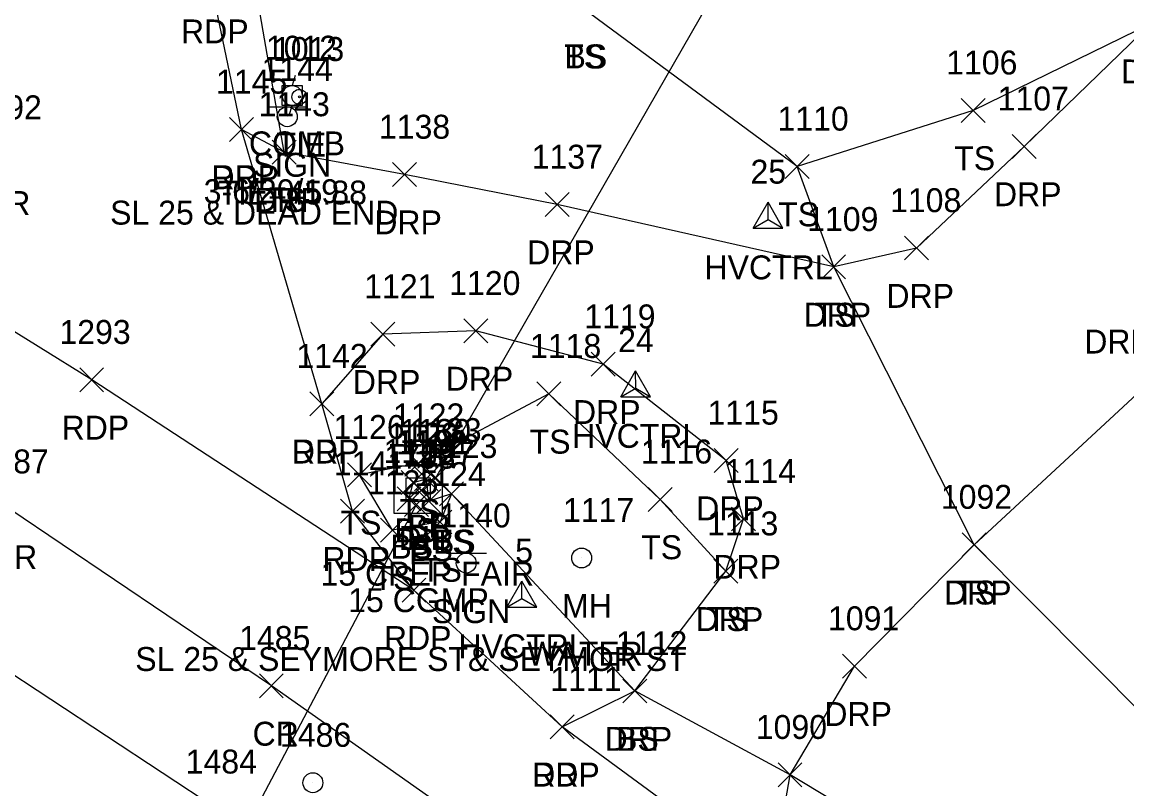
# Model space of a CAD drawing. Extents: x 1461855 to 1464118, y 556196 to 557441.
# Drawn here: x 1462417.3 to 1462509.6, y 556377.9 to 556442 of the extents above; entities that cross this region are included whole.
import ezdxf

# ---------------------------------------------------------------- set-up
doc = ezdxf.new("R2010")
doc.units = 0
for name, color, linetype in [('C_A', 7, 'Continuous'), ('C_C', 7, 'Continuous'), ('C_I', 7, 'Continuous'), ('CBP', 7, 'Continuous'), ('CPSM', 7, 'Continuous'), ('D_A', 7, 'Continuous'), ('D_C', 7, 'Continuous'), ('D_I', 7, 'Continuous'), ('D_TIC', 7, 'Continuous'), ('DCP', 7, 'Continuous'), ('DS', 7, 'Continuous'), ('L_A', 7, 'Continuous'), ('L_I', 7, 'Continuous'), ('L_TIC', 7, 'Continuous'), ('LELB', 7, 'Continuous'), ('P_A', 7, 'Continuous'), ('P_I', 7, 'Continuous'), ('P_TIC', 7, 'Continuous'), ('PET', 7, 'Continuous'), ('PRC', 7, 'Continuous'), ('R_A', 7, 'Continuous'), ('R_I', 7, 'Continuous'), ('R_TIC', 7, 'Continuous'), ('RDP', 7, 'Continuous'), ('S_A', 7, 'Continuous'), ('S_C', 7, 'Continuous'), ('S_I', 7, 'Continuous'), ('SSGN', 7, 'Continuous'), ('U_A', 7, 'Continuous'), ('U_C', 7, 'Continuous'), ('U_I', 7, 'Continuous'), ('UP', 7, 'Continuous'), ('USMH', 7, 'Continuous'), ('UUMH', 7, 'Continuous')]:
    doc.layers.add(name, color=color, linetype=linetype)

msp = doc.modelspace()

# ---------------------------------------------------------------- linework, layer by layer
at = {"layer": 'CBP'}
for radius in [0.625, 0.0833]:
    msp.add_circle((1462440.428, 556435.745), radius, dxfattribs=at)
at = {"layer": 'CPSM'}
for p, q in [((1462478.332, 556424.769), (1462479.582, 556426.934)), ((1462480.832, 556424.769), (1462479.582, 556426.934)), ((1462479.582, 556425.49), (1462479.582, 556426.934)), ((1462478.332, 556424.769), (1462479.582, 556425.49)), ((1462479.582, 556425.49), (1462479.582, 556425.49)), ((1462479.582, 556425.49), (1462480.832, 556424.769)), ((1462478.332, 556424.769), (1462480.832, 556424.769)), ((1462467.272, 556410.68), (1462468.522, 556412.846)), ((1462469.772, 556410.68), (1462468.522, 556412.846)), ((1462468.523, 556411.402), (1462468.522, 556412.846)), ((1462467.272, 556410.68), (1462468.523, 556411.402)), ((1462468.523, 556411.402), (1462468.523, 556411.402)), ((1462468.523, 556411.402), (1462469.772, 556410.68)), ((1462467.272, 556410.68), (1462469.772, 556410.68)), ((1462457.771, 556393.089), (1462459.021, 556395.254)), ((1462457.771, 556393.088), (1462459.021, 556395.253)), ((1462460.271, 556393.089), (1462459.021, 556395.254)), ((1462459.021, 556393.81), (1462459.021, 556395.254)), ((1462460.271, 556393.088), (1462459.021, 556395.253)), ((1462459.021, 556393.81), (1462459.021, 556395.253)), ((1462457.771, 556393.088), (1462459.021, 556393.81)), ((1462457.771, 556393.089), (1462459.021, 556393.81)), ((1462459.021, 556393.81), (1462459.021, 556393.81)), ((1462459.021, 556393.81), (1462460.271, 556393.088)), ((1462459.021, 556393.81), (1462459.021, 556393.81)), ((1462459.021, 556393.81), (1462460.271, 556393.089)), ((1462457.771, 556393.089), (1462460.271, 556393.089)), ((1462457.771, 556393.088), (1462460.271, 556393.088))]:
    msp.add_line(p, q, dxfattribs=at)
at = {"layer": 'D_TIC'}
for points in [[(1462450.827, 556402.885), (1462452.827, 556404.885)], [(1462452.827, 556402.885), (1462450.827, 556404.885)], [(1462449.624, 556401.862), (1462451.624, 556403.862)], [(1462451.624, 556401.862), (1462449.624, 556403.862)], [(1462449.218, 556400.665), (1462451.218, 556402.665)], [(1462451.218, 556400.665), (1462449.218, 556402.665)]]:
    msp.add_lwpolyline(points, dxfattribs=at)
at = {"layer": 'DCP'}
for points in [[(1462451.827, 556403.885), (1462486.51, 556464.306)], [(1462385.254, 556278.429), (1462450.218, 556401.665)]]:
    msp.add_lwpolyline(points, dxfattribs=at)
at = {"layer": 'DS'}
for p, q in [((1462448.346, 556404.907), (1462452.346, 556404.907)), ((1462448.346, 556400.907), (1462448.346, 556404.907)), ((1462452.346, 556404.907), (1462452.346, 556400.907)), ((1462449.346, 556401.907), (1462449.346, 556403.907)), ((1462449.346, 556403.907), (1462451.346, 556403.907)), ((1462451.346, 556403.907), (1462451.346, 556401.907)), ((1462450.351, 556402.908), (1462450.351, 556402.908)), ((1462450.351, 556402.908), (1462450.351, 556402.908)), ((1462451.346, 556401.907), (1462449.346, 556401.907)), ((1462452.346, 556400.907), (1462448.346, 556400.907))]:
    msp.add_line(p, q, dxfattribs=at)
at = {"layer": 'L_TIC'}
for points in [[(1462495.726, 556433.616), (1462497.726, 556435.616)], [(1462497.726, 556433.616), (1462495.726, 556435.616)], [(1462438.15, 556430.127), (1462440.15, 556432.127)], [(1462440.15, 556430.127), (1462438.15, 556432.127)], [(1462481.019, 556428.925), (1462483.019, 556430.925)], [(1462483.019, 556428.925), (1462481.019, 556430.925)], [(1462481.019, 556428.925), (1462483.019, 556430.925)], [(1462483.019, 556428.925), (1462481.019, 556430.925)], [(1462484.066, 556420.529), (1462486.066, 556422.529)], [(1462486.066, 556420.529), (1462484.066, 556422.529)], [(1462460.258, 556409.919), (1462462.258, 556411.919)], [(1462462.258, 556409.919), (1462460.258, 556411.919)], [(1462449.382, 556404.114), (1462451.382, 556406.114)], [(1462451.382, 556404.114), (1462449.382, 556406.114)], [(1462449.382, 556404.114), (1462451.382, 556406.114)], [(1462451.382, 556404.114), (1462449.382, 556406.114)], [(1462444.453, 556403.144), (1462446.453, 556405.144)], [(1462446.453, 556403.144), (1462444.453, 556405.144)], [(1462444.453, 556403.144), (1462446.453, 556405.144)], [(1462446.453, 556403.144), (1462444.453, 556405.144)], [(1462450.034, 556402.816), (1462452.034, 556404.816)], [(1462452.034, 556402.816), (1462450.034, 556404.816)], [(1462450.034, 556402.816), (1462452.034, 556404.816)], [(1462452.034, 556402.816), (1462450.034, 556404.816)], [(1462448.924, 556402.505), (1462450.924, 556404.505)], [(1462450.924, 556402.505), (1462448.924, 556404.505)], [(1462448.586, 556401.138), (1462450.586, 556403.138)], [(1462450.586, 556401.138), (1462448.586, 556403.138)], [(1462450.234, 556400.93), (1462452.234, 556402.93)], [(1462452.234, 556400.93), (1462450.234, 556402.93)], [(1462450.234, 556400.93), (1462452.234, 556402.93)], [(1462452.234, 556400.93), (1462450.234, 556402.93)], [(1462452.146, 556401.549), (1462454.146, 556403.549)], [(1462454.146, 556401.549), (1462452.146, 556403.549)], [(1462452.146, 556401.549), (1462454.146, 556403.549)], [(1462454.146, 556401.549), (1462452.146, 556403.549)], [(1462469.578, 556401.092), (1462471.578, 556403.092)], [(1462471.578, 556401.092), (1462469.578, 556403.092)], [(1462451.178, 556399.204), (1462453.178, 556401.204)], [(1462453.178, 556399.204), (1462451.178, 556401.204)], [(1462447.213, 556398.524), (1462449.213, 556400.524)], [(1462449.213, 556398.524), (1462447.213, 556400.524)], [(1462495.794, 556397.304), (1462497.794, 556399.304)], [(1462497.794, 556397.304), (1462495.794, 556399.304)], [(1462475.049, 556395.083), (1462477.049, 556397.083)], [(1462477.049, 556395.083), (1462475.049, 556397.083)], [(1462467.442, 556385.073), (1462469.442, 556387.073)], [(1462469.442, 556385.073), (1462467.442, 556387.073)], [(1462480.418, 556378.064), (1462482.418, 556380.064)], [(1462482.418, 556378.064), (1462480.418, 556380.064)]]:
    msp.add_lwpolyline(points, dxfattribs=at)
at = {"layer": 'LELB'}
for points in [[(1462439.15, 556431.127), (1462435.991, 556449.457), (1462432.945, 556481.601), (1462433.214, 556503.32), (1462454.223, 556511.365), (1462474.435, 556520.417), (1462493.382, 556525.455)], [(1462511.588, 556441.871), (1462496.726, 556434.616), (1462482.019, 556429.925), (1462464.138, 556443.125), (1462457.204, 556463.965), (1462475.768, 556468.56), (1462480.956, 556463.433)], [(1462546.695, 556341.275), (1462540.022, 556353.592), (1462515.976, 556378.996), (1462496.794, 556398.304), (1462485.066, 556421.529), (1462482.019, 556429.925)], [(1462476.049, 556396.083), (1462470.578, 556402.092), (1462461.258, 556410.919), (1462450.382, 556405.114), (1462445.453, 556404.144)], [(1462450.382, 556405.114), (1462453.146, 556402.549), (1462452.178, 556400.204), (1462448.213, 556399.524), (1462445.453, 556404.144)], [(1462451.234, 556401.93), (1462449.586, 556402.138), (1462449.924, 556403.505), (1462451.034, 556403.816)], [(1462657.037, 556262.877), (1462653.465, 556264.395), (1462629.137, 556277.473), (1462597.974, 556294.035), (1462580.329, 556303.872), (1462556.957, 556319.457), (1462539.521, 556332.253), (1462527.444, 556342.388), (1462506.249, 556364.138), (1462481.418, 556379.064), (1462468.442, 556386.073), (1462453.146, 556402.549), (1462451.234, 556401.93), (1462451.034, 556403.816)]]:
    msp.add_lwpolyline(points, dxfattribs=at)
at = {"layer": 'P_TIC'}
for points in [[(1462434.592, 556432.018), (1462436.592, 556434.018)], [(1462436.592, 556432.018), (1462434.592, 556434.018)], [(1462422.074, 556411.09), (1462424.074, 556413.09)], [(1462424.074, 556411.09), (1462422.074, 556413.09)], [(1462441.305, 556409.091), (1462443.305, 556411.091)], [(1462443.305, 556409.091), (1462441.305, 556411.091)], [(1462443.864, 556400.11), (1462445.864, 556402.11)], [(1462445.864, 556400.11), (1462443.864, 556402.11)], [(1462449.002, 556393.495), (1462451.002, 556395.495)], [(1462451.002, 556393.495), (1462449.002, 556395.495)], [(1462449.002, 556393.495), (1462451.002, 556395.495)], [(1462451.002, 556393.495), (1462449.002, 556395.495)], [(1462437.085, 556385.501), (1462439.085, 556387.501)], [(1462439.085, 556385.501), (1462437.085, 556387.501)], [(1462461.39, 556382.081), (1462463.39, 556384.081)], [(1462463.39, 556382.081), (1462461.39, 556384.081)]]:
    msp.add_lwpolyline(points, dxfattribs=at)
at = {"layer": 'PET'}
for points in [[(1462450.002, 556394.495), (1462444.864, 556401.11), (1462442.305, 556410.091), (1462435.592, 556433.018), (1462433.054, 556445.214), (1462429.146, 556480.97), (1462426.421, 556512.859), (1462424.327, 556541.511), (1462422.907, 556563.514), (1462420.115, 556594.818)], [(1462655.573, 556260.334), (1462622.289, 556278.336), (1462596.053, 556293.114), (1462579.477, 556302.483), (1462555.029, 556317.387), (1462538.385, 556329.047), (1462522.591, 556339.778), (1462499.494, 556355.958), (1462479.912, 556370.2), (1462462.39, 556383.081), (1462450.002, 556394.495), (1462423.074, 556412.09), (1462414.08, 556417.651), (1462394.926, 556425.921), (1462382.478, 556434.453), (1462359.05, 556435.705), (1462354.933, 556436.398), (1462348.344, 556437.43), (1462333.332, 556438.519), (1462332.897, 556427.255)], [(1462646.261, 556240.882), (1462638.389, 556245.283), (1462613.436, 556258.883), (1462582.207, 556275.535), (1462550.048, 556294.224), (1462512.203, 556320.439), (1462479.049, 556344.066), (1462460.801, 556357.543), (1462433.624, 556376.173), (1462410.333, 556391.481), (1462383.132, 556406.104), (1462371.427, 556410.466), (1462364.338, 556412.928), (1462357.609, 556414.668), (1462347.764, 556416.005), (1462332.395, 556416.613), (1462332.897, 556427.255)]]:
    msp.add_lwpolyline(points, dxfattribs=at)
at = {"layer": 'PRC'}
msp.add_lwpolyline([(1462651.545, 556250.528), (1462619.539, 556268.242), (1462587.25, 556285.553), (1462556.863, 556302.792), (1462518.104, 556329.046), (1462484.165, 556354), (1462438.085, 556386.501), (1462416.231, 556401.265), (1462387.084, 556415.754), (1462366.36, 556422.799), (1462356.922, 556424.508), (1462339.709, 556426.535), (1462332.897, 556427.255)], dxfattribs=at)
at = {"layer": 'R_TIC'}
for points in [[(1462434.592, 556432.018), (1462436.592, 556434.018)], [(1462436.592, 556432.018), (1462434.592, 556434.018)], [(1462499.971, 556430.606), (1462501.971, 556432.606)], [(1462501.971, 556430.606), (1462499.971, 556432.606)], [(1462438.15, 556430.127), (1462440.15, 556432.127)], [(1462440.15, 556430.127), (1462438.15, 556432.127)], [(1462448.2, 556428.248), (1462450.2, 556430.248)], [(1462450.2, 556428.248), (1462448.2, 556430.248)], [(1462460.967, 556425.744), (1462462.967, 556427.744)], [(1462462.967, 556425.744), (1462460.967, 556427.744)], [(1462490.983, 556422.107), (1462492.983, 556424.107)], [(1462492.983, 556422.107), (1462490.983, 556424.107)], [(1462484.066, 556420.529), (1462486.066, 556422.529)], [(1462486.066, 556420.529), (1462484.066, 556422.529)], [(1462446.401, 556414.911), (1462448.401, 556416.911)], [(1462448.401, 556414.911), (1462446.401, 556416.911)], [(1462454.16, 556415.182), (1462456.16, 556417.182)], [(1462456.16, 556415.182), (1462454.16, 556417.182)], [(1462464.799, 556412.391), (1462466.799, 556414.391)], [(1462466.799, 556412.391), (1462464.799, 556414.391)], [(1462441.305, 556409.091), (1462443.305, 556411.091)], [(1462443.305, 556409.091), (1462441.305, 556411.091)], [(1462475.091, 556404.345), (1462477.091, 556406.345)], [(1462477.091, 556404.345), (1462475.091, 556406.345)], [(1462476.53, 556399.456), (1462478.53, 556401.456)], [(1462478.53, 556399.456), (1462476.53, 556401.456)], [(1462495.794, 556397.304), (1462497.794, 556399.304)], [(1462497.794, 556397.304), (1462495.794, 556399.304)], [(1462475.049, 556395.083), (1462477.049, 556397.083)], [(1462477.049, 556395.083), (1462475.049, 556397.083)], [(1462485.797, 556387.151), (1462487.797, 556389.151)], [(1462487.797, 556387.151), (1462485.797, 556389.151)], [(1462467.442, 556385.073), (1462469.442, 556387.073)], [(1462469.442, 556385.073), (1462467.442, 556387.073)], [(1462461.39, 556382.081), (1462463.39, 556384.081)], [(1462463.39, 556382.081), (1462461.39, 556384.081)], [(1462480.418, 556378.064), (1462482.418, 556380.064)], [(1462482.418, 556378.064), (1462480.418, 556380.064)]]:
    msp.add_lwpolyline(points, dxfattribs=at)
at = {"layer": 'RDP'}
for points in [[(1462517.78, 556434.532), (1462511.588, 556441.871), (1462500.971, 556431.606), (1462491.983, 556423.107), (1462485.066, 556421.529), (1462461.967, 556426.744), (1462449.2, 556429.248), (1462439.15, 556431.127), (1462435.592, 556433.018)], [(1462479.912, 556370.2), (1462481.418, 556379.064), (1462486.797, 556388.151), (1462496.794, 556398.304), (1462515.296, 556415.439), (1462519.066, 556419.289), (1462512.471, 556425.79)], [(1462462.39, 556383.081), (1462468.442, 556386.073), (1462476.049, 556396.083), (1462477.53, 556400.456), (1462476.091, 556405.345), (1462465.799, 556413.391), (1462455.16, 556416.182), (1462447.401, 556415.911), (1462442.305, 556410.091)]]:
    msp.add_lwpolyline(points, dxfattribs=at)
at = {"layer": 'SSGN'}
for p, q in [((1462437.77, 556434.92), (1462441.103, 556434.92)), ((1462439.417, 556434.087), (1462439.417, 556434.087)), ((1462452.72, 556397.603), (1462456.054, 556397.603)), ((1462454.367, 556396.769), (1462454.367, 556396.769))]:
    msp.add_line(p, q, dxfattribs=at)
for centre in [(1462439.417, 556434.087), (1462454.367, 556396.769)]:
    msp.add_circle(centre, 0.833, dxfattribs=at)
at = {"layer": 'UP'}
for p, q in [((1462440.077, 556437.523), (1462439.827, 556436.689)), ((1462438.994, 556435.023), (1462438.994, 556436.689)), ((1462438.994, 556436.689), (1462440.66, 556436.689)), ((1462440.66, 556436.689), (1462440.66, 556435.023)), ((1462440.66, 556435.023), (1462438.994, 556435.023)), ((1462439.577, 556434.189), (1462439.827, 556435.023)), ((1462439.827, 556435.856), (1462439.827, 556435.856))]:
    msp.add_line(p, q, dxfattribs=at)
msp.add_circle((1462439.827, 556435.856), 0.833, dxfattribs=at)
at = {"layer": 'USMH'}
for p, q in [((1462441.556, 556378.405), (1462441.556, 556378.405)), ((1462442.389, 556378.405), (1462442.389, 556378.405))]:
    msp.add_line(p, q, dxfattribs=at)
msp.add_circle((1462441.556, 556378.405), 0.833, dxfattribs=at)
at = {"layer": 'UUMH'}
for p, q in [((1462464.009, 556397.195), (1462464.009, 556397.195)), ((1462464.843, 556397.195), (1462464.843, 556397.195))]:
    msp.add_line(p, q, dxfattribs=at)
msp.add_circle((1462464.009, 556397.195), 0.833, dxfattribs=at)

# ---------------------------------------------------------------- texts
at = {"layer": 'C_A'}
for s, p in [('TIE', (1462438.507, 556430.745)), ('HVCTRL', (1462474.275, 556420.49)), ('HVCTRL', (1462463.216, 556406.402)), ('HVCTRL', (1462453.714, 556388.81)), ('HVCTRL', (1462453.714, 556388.81))]:
    msp.add_text(s, height=2, dxfattribs=at).set_placement(p)
at = {"layer": 'C_C'}
msp.add_text('TIE=45.88', height=2, dxfattribs=at).set_placement((1462433.657, 556426.745))
at = {"layer": 'C_I'}
for s, p in [('1013', (1462438.223, 556438.745)), ('25', (1462478.118, 556428.49)), ('24', (1462467.058, 556414.402)), ('5', (1462458.454, 556396.81)), ('5', (1462458.454, 556396.81))]:
    msp.add_text(s, height=2, dxfattribs=at).set_placement(p)
at = {"layer": 'D_A'}
for s, p in [('P', (1462451.205, 556398.885)), ('DI', (1462449.406, 556397.908)), ('DIB', (1462448.726, 556397.862)), ('P', (1462449.596, 556396.665))]:
    msp.add_text(s, height=2, dxfattribs=at).set_placement(p)
at = {"layer": 'D_C'}
for s, p in [('15 CPEP FAIR', (1462442.197, 556394.885)), ('15 CGMP', (1462444.509, 556392.665))]:
    msp.add_text(s, height=2, dxfattribs=at).set_placement(p)
at = {"layer": 'D_I'}
for s, p in [('1133', (1462449.701, 556406.885)), ('1132', (1462448.498, 556405.862)), ('1131', (1462448.792, 556405.908)), ('1798', (1462447.525, 556404.665))]:
    msp.add_text(s, height=2, dxfattribs=at).set_placement(p)
at = {"layer": 'L_A'}
for s, p in [('TS', (1462462.547, 556438.125)), ('BS', (1462462.579, 556438.125)), ('TS', (1462495.135, 556429.616)), ('TS', (1462437.56, 556426.127)), ('TS', (1462480.428, 556424.925)), ('TS', (1462480.428, 556424.925)), ('TS', (1462483.475, 556416.529)), ('TS', (1462459.667, 556405.919)), ('TS', (1462448.792, 556400.114)), ('TS', (1462448.792, 556400.114)), ('TS', (1462443.862, 556399.144)), ('TS', (1462443.862, 556399.144)), ('BS', (1462449.474, 556398.816)), ('BS', (1462449.474, 556398.816)), ('BS', (1462448.365, 556398.505)), ('BS', (1462448.027, 556397.138)), ('TS', (1462451.556, 556397.549)), ('BS', (1462451.587, 556397.549)), ('TS', (1462468.988, 556397.092)), ('BS', (1462449.675, 556396.93)), ('BS', (1462449.675, 556396.93)), ('TS', (1462450.587, 556395.204)), ('TS', (1462446.622, 556394.524)), ('TS', (1462495.203, 556393.304)), ('TS', (1462474.459, 556391.083)), ('BS', (1462466.883, 556381.073))]:
    msp.add_text(s, height=2, dxfattribs=at).set_placement(p)
at = {"layer": 'L_I'}
for s, p in [('1106', (1462494.466, 556437.616)), ('1143', (1462437.024, 556434.127)), ('1110', (1462480.373, 556432.925)), ('1110', (1462480.373, 556432.925)), ('1109', (1462482.853, 556424.529)), ('1118', (1462459.699, 556413.919)), ('1122', (1462448.256, 556408.114)), ('1122', (1462448.256, 556408.114)), ('1126', (1462443.272, 556407.144)), ('1126', (1462443.272, 556407.144)), ('1129', (1462447.791, 556406.505)), ('1130', (1462448.821, 556406.816)), ('1130', (1462448.821, 556406.816)), ('1123', (1462451.02, 556405.549)), ('1123', (1462451.02, 556405.549)), ('1128', (1462447.46, 556405.138)), ('1127', (1462449.108, 556404.93)), ('1127', (1462449.108, 556404.93)), ('1116', (1462468.964, 556405.092)), ('1125', (1462446.087, 556402.524)), ('1124', (1462450.052, 556403.204)), ('1092', (1462494.022, 556401.304)), ('1113', (1462474.49, 556399.083)), ('1112', (1462466.883, 556389.073)), ('1090', (1462478.559, 556382.064))]:
    msp.add_text(s, height=2, dxfattribs=at).set_placement(p)
at = {"layer": 'P_A'}
for s, p in [('RDP', (1462430.542, 556440.214)), ('RDP', (1462433.08, 556428.018)), ('CR', (1462414.087, 556425.869)), ('RDP', (1462420.562, 556407.09)), ('RDP', (1462439.793, 556405.091)), ('CR', (1462414.664, 556396.265)), ('RDP', (1462442.352, 556396.11)), ('RDP', (1462447.491, 556389.495)), ('RDP', (1462447.491, 556389.495)), ('CR', (1462436.519, 556381.501)), ('RDP', (1462459.878, 556378.081))]:
    msp.add_text(s, height=2, dxfattribs=at).set_placement(p)
at = {"layer": 'P_I'}
for s, p in [('1145', (1462433.466, 556436.018)), ('1292', (1462412.961, 556433.869)), ('1293', (1462420.381, 556415.09)), ('1142', (1462440.179, 556413.091)), ('1487', (1462413.538, 556404.265)), ('1141', (1462443.305, 556404.11)), ('1139', (1462447.868, 556397.495)), ('1139', (1462447.868, 556397.495)), ('1485', (1462435.393, 556389.501)), ('1111', (1462461.397, 556386.081)), ('1484', (1462430.931, 556379.173))]:
    msp.add_text(s, height=2, dxfattribs=at).set_placement(p)
at = {"layer": 'R_A'}
for s, p in [('DRP', (1462509.076, 556436.871)), ('DRP', (1462433.08, 556428.018)), ('DRP', (1462498.459, 556426.606)), ('DRP', (1462436.638, 556426.127)), ('DRP', (1462446.688, 556424.248)), ('DRP', (1462459.455, 556421.744)), ('DRP', (1462489.471, 556418.107)), ('DRP', (1462482.554, 556416.529)), ('DRP SWC DRC ST', (1462506.003, 556414.289)), ('DRP', (1462444.889, 556410.911)), ('DRP', (1462452.648, 556411.182)), ('DRP', (1462463.287, 556408.391)), ('DRP', (1462439.793, 556405.091)), ('DRP', (1462473.579, 556400.345)), ('DRP', (1462475.018, 556395.456)), ('DRP', (1462494.282, 556393.304)), ('DRP', (1462473.537, 556391.083)), ('DRP', (1462484.285, 556383.151)), ('DRP', (1462465.93, 556381.073)), ('DRP', (1462459.878, 556378.081))]:
    msp.add_text(s, height=2, dxfattribs=at).set_placement(p)
at = {"layer": 'R_I'}
for s, p in [('1145', (1462433.466, 556436.018)), ('1143', (1462437.024, 556434.127)), ('1107', (1462498.766, 556434.606)), ('1138', (1462447.074, 556432.248)), ('1137', (1462459.841, 556429.744)), ('1108', (1462489.778, 556426.107)), ('1109', (1462482.853, 556424.529)), ('1120', (1462452.947, 556419.182)), ('1121', (1462445.842, 556418.911)), ('1119', (1462464.232, 556416.391)), ('1142', (1462440.179, 556413.091)), ('1115', (1462474.532, 556408.345)), ('1114', (1462475.97, 556403.456)), ('1092', (1462494.022, 556401.304)), ('1113', (1462474.49, 556399.083)), ('1091', (1462484.592, 556391.151)), ('1112', (1462466.883, 556389.073)), ('1111', (1462461.397, 556386.081)), ('1090', (1462478.559, 556382.064)), ('1484', (1462430.931, 556379.173))]:
    msp.add_text(s, height=2, dxfattribs=at).set_placement(p)
at = {"layer": 'S_A'}
for p in [(1462436.555, 556429.067), (1462451.505, 556391.749)]:
    msp.add_text('SIGN', height=2, dxfattribs=at).set_placement(p)
at = {"layer": 'S_C'}
for s, p in [('SL 25 & DEAD END', (1462424.618, 556425.067)), ('SL 25 & SEYMORE ST& SEYMOR ST', (1462426.718, 556387.749))]:
    msp.add_text(s, height=2, dxfattribs=at).set_placement(p)
at = {"layer": 'S_I'}
for s, p in [('1144', (1462437.271, 556437.067)), ('1140', (1462452.135, 556399.749))]:
    msp.add_text(s, height=2, dxfattribs=at).set_placement(p)
at = {"layer": 'U_A'}
for s, p in [('COMB', (1462436.213, 556430.856)), ('MH', (1462462.372, 556392.195))]:
    msp.add_text(s, height=2, dxfattribs=at).set_placement(p)
at = {"layer": 'U_C'}
for s, p in [('3-6/20/19', (1462432.433, 556426.856)), ('WATER', (1462459.466, 556388.195))]:
    msp.add_text(s, height=2, dxfattribs=at).set_placement(p)
at = {"layer": 'U_I'}
for s, p in [('1012', (1462437.622, 556438.856)), ('1117', (1462462.45, 556400.195)), ('1486', (1462438.808, 556381.405))]:
    msp.add_text(s, height=2, dxfattribs=at).set_placement(p)

doc.saveas('drawing.dxf')
